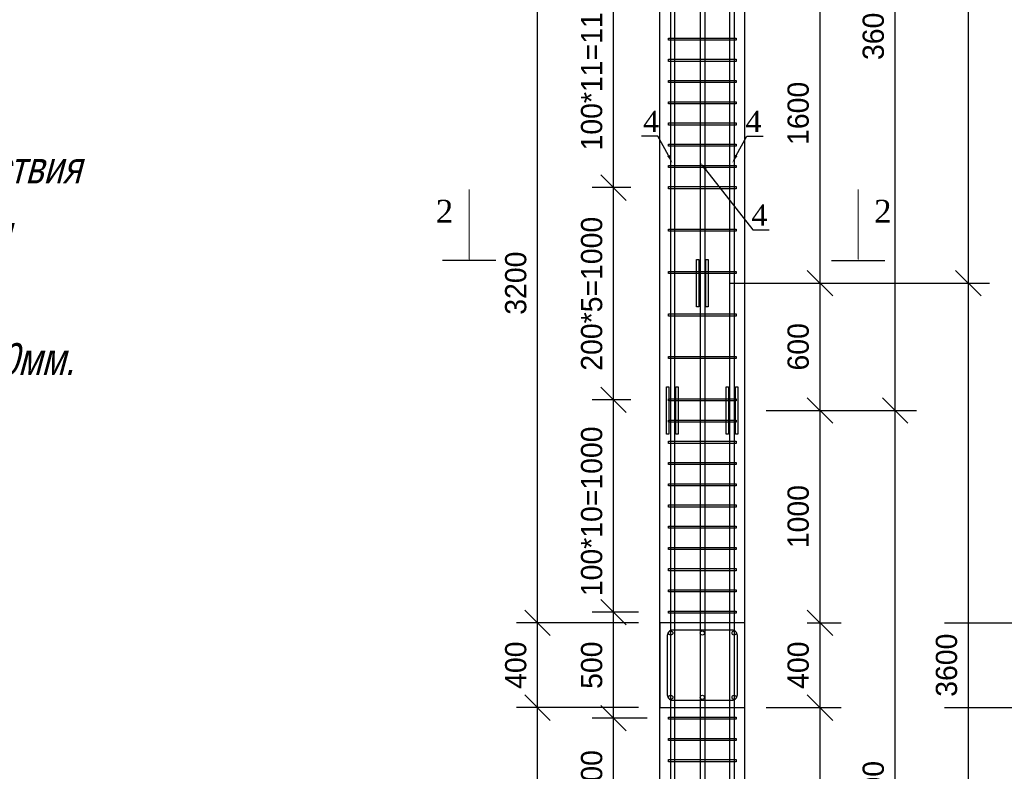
# Model space of a CAD drawing. Header units: millimetres. Extents: x -33345 to 4712671, y -3392 to 121473.
# Tile 486 of 656: x 2362936 to 2372208, y 63148 to 70231. Entities that reach past the tile are written whole.
import ezdxf
from ezdxf import colors
from ezdxf.entities.mleader import LeaderData, LeaderLine
from ezdxf.math import Vec2, Vec3

# ---------------------------------------------------------------- set-up
doc = ezdxf.new("R2010")
doc.units = ezdxf.units.MM
doc.layers.add('ACO-текст', color=7, linetype='Continuous', lineweight=20)
doc.styles.add('ISOCTEUR', font='isocpeui.ttf')
doc.styles.add('RUSS', font='RUSS.shx', dxfattribs={"width": 0.8, "oblique": 15, "height": 250})
doc.styles.add('SIMPLEX350', font='times.ttf', dxfattribs={"height": 350})
doc.styles.add('WMF-Times New Roman2', font='times.ttf')
doc.styles.add('X-U-RW-01$0$StyleROMANS', font='GOTHIC.TTF')
doc.dimstyles.new('ISO-100', dxfattribs={"dimtxt": 200, "dimasz": 120, "dimexe": 100, "dimexo": 100, "dimgap": 50, "dimtad": 1, "dimdec": 0, "dimtxsty": 'ISOCTEUR', "dimblk": 'OBLIQUE', "dimcen": 0, "dimdle": 100, "dimclrd": 256, "dimadec": 0, "dimazin": 0, "dimtfac": 1, "dimtdec": 0, "dimtmove": 0, "dimatfit": 3, "dimfxl": 1, "dimarcsym": 0})

# ---------------------------------------------------------------- blocks, each defined once
blk = doc.blocks.new('_Oblique')
at = {"color": 0, "linetype": 'ByBlock', "lineweight": -2}
blk.add_line((-0.5, -0.5), (0.5, 0.5), dxfattribs=at)
blk = doc.blocks.new('*D628')
at = {"lineweight": -2, "transparency": 16777216}
blk.add_line((2209158.6, 1411589.4), (2209158.6, 1412189.4), dxfattribs=at)
at = {"color": 0, "lineweight": -2, "transparency": 16777216}
for p, q in [((2209634.3, 1412089.4), (2209058.6, 1412089.4)), ((2209634.3, 1411689.4), (2209058.6, 1411689.4))]:
    blk.add_line(p, q, dxfattribs=at)
at = {"layer": 'Defpoints', "color": 0, "lineweight": 0, "transparency": 16777216}
for p in [(2209158.6, 1412089.4), (2209734.3, 1412089.4), (2209734.3, 1411689.4)]:
    blk.add_point(p, dxfattribs=at)
at = {"lineweight": -2, "transparency": 16777216, "xscale": 120, "yscale": 120, "zscale": 120}
for p, rotation in [((2209158.6, 1412089.4), 90), ((2209158.6, 1411689.4), 270)]:
    blk.add_blockref('_Oblique', p, dxfattribs=dict(at, rotation=rotation))
at = {"color": 0, "transparency": 16777216, "insert": (2209056.1, 1411889.4), "char_height": 100, "attachment_point": 5, "rotation": 90, "style": 'X-U-RW-01$0$StyleROMANS'}
blk.add_mtext('400', dxfattribs=at)
blk = doc.blocks.new('*D629')
at = {"lineweight": -2, "transparency": 16777216}
blk.add_line((2210488.5, 1411589.4), (2210488.5, 1412189.4), dxfattribs=at)
at = {"color": 0, "lineweight": -2, "transparency": 16777216}
for p, q in [((2210428.4, 1412089.4), (2210588.5, 1412089.4)), ((2210234.3, 1411689.4), (2210588.5, 1411689.4))]:
    blk.add_line(p, q, dxfattribs=at)
at = {"layer": 'Defpoints', "color": 0, "lineweight": 0, "transparency": 16777216}
for p in [(2210328.4, 1412089.4), (2210488.5, 1412089.4), (2210134.3, 1411689.4)]:
    blk.add_point(p, dxfattribs=at)
at = {"lineweight": -2, "transparency": 16777216, "xscale": 120, "yscale": 120, "zscale": 120}
for p, rotation in [((2210488.5, 1412089.4), 90), ((2210488.5, 1411689.4), 270)]:
    blk.add_blockref('_Oblique', p, dxfattribs=dict(at, rotation=rotation))
at = {"color": 0, "transparency": 16777216, "insert": (2210386, 1411889.4), "char_height": 100, "attachment_point": 5, "rotation": 90, "style": 'X-U-RW-01$0$StyleROMANS'}
blk.add_mtext('400', dxfattribs=at)
blk = doc.blocks.new('*D630')
at = {"lineweight": -2, "transparency": 16777216}
blk.add_line((2209516.1, 1411539.4), (2209516.1, 1412239.4), dxfattribs=at)
at = {"color": 0, "lineweight": -2, "transparency": 16777216}
for p, q in [((2209634.3, 1412139.4), (2209416.1, 1412139.4)), ((2209674.3, 1411639.4), (2209416.1, 1411639.4))]:
    blk.add_line(p, q, dxfattribs=at)
at = {"layer": 'Defpoints', "color": 0, "lineweight": 0, "transparency": 16777216}
for p in [(2209516.1, 1412139.4), (2209734.3, 1412139.4), (2209774.3, 1411639.4)]:
    blk.add_point(p, dxfattribs=at)
at = {"lineweight": -2, "transparency": 16777216, "xscale": 120, "yscale": 120, "zscale": 120}
for p, rotation in [((2209516.1, 1412139.4), 90), ((2209516.1, 1411639.4), 270)]:
    blk.add_blockref('_Oblique', p, dxfattribs=dict(at, rotation=rotation))
at = {"color": 0, "transparency": 16777216, "insert": (2209413.6, 1411889.4), "char_height": 100, "attachment_point": 5, "rotation": 90, "style": 'X-U-RW-01$0$StyleROMANS'}
blk.add_mtext('500', dxfattribs=at)
blk = doc.blocks.new('*D634')
at = {"lineweight": -2, "transparency": 16777216}
blk.add_line((2209158.6, 1411989.4), (2209158.6, 1415389.4), dxfattribs=at)
at = {"color": 0, "lineweight": -2, "transparency": 16777216}
for p, q in [((2209634.3, 1415289.4), (2209058.6, 1415289.4)), ((2209634.3, 1412089.4), (2209058.6, 1412089.4))]:
    blk.add_line(p, q, dxfattribs=at)
at = {"layer": 'Defpoints', "color": 0, "lineweight": 0, "transparency": 16777216}
for p in [(2209158.6, 1415289.4), (2209734.3, 1415289.4), (2209734.3, 1412089.4)]:
    blk.add_point(p, dxfattribs=at)
at = {"lineweight": -2, "transparency": 16777216, "xscale": 120, "yscale": 120, "zscale": 120}
for p, rotation in [((2209158.6, 1415289.4), 90), ((2209158.6, 1412089.4), 270)]:
    blk.add_blockref('_Oblique', p, dxfattribs=dict(at, rotation=rotation))
at = {"color": 0, "transparency": 16777216, "insert": (2209056.1, 1413689.4), "char_height": 100, "attachment_point": 5, "rotation": 90, "style": 'X-U-RW-01$0$StyleROMANS'}
blk.add_mtext('3200', dxfattribs=at)
blk = doc.blocks.new('*D635')
at = {"lineweight": -2, "transparency": 16777216}
blk.add_line((2210488.5, 1411989.4), (2210488.5, 1413189.4), dxfattribs=at)
at = {"color": 0, "lineweight": -2, "transparency": 16777216}
for p, q in [((2210234.3, 1413089.4), (2210588.5, 1413089.4)), ((2210428.4, 1412089.4), (2210588.5, 1412089.4))]:
    blk.add_line(p, q, dxfattribs=at)
at = {"layer": 'Defpoints', "color": 0, "lineweight": 0, "transparency": 16777216}
for p in [(2210134.3, 1413089.4), (2210488.5, 1413089.4), (2210328.4, 1412089.4)]:
    blk.add_point(p, dxfattribs=at)
at = {"lineweight": -2, "transparency": 16777216, "xscale": 120, "yscale": 120, "zscale": 120}
for p, rotation in [((2210488.5, 1413089.4), 90), ((2210488.5, 1412089.4), 270)]:
    blk.add_blockref('_Oblique', p, dxfattribs=dict(at, rotation=rotation))
at = {"color": 0, "transparency": 16777216, "insert": (2210386, 1412589.4), "char_height": 100, "attachment_point": 5, "rotation": 90, "style": 'X-U-RW-01$0$StyleROMANS'}
blk.add_mtext('1000', dxfattribs=at)
blk = doc.blocks.new('*D641')
at = {"lineweight": -2, "transparency": 16777216}
blk.add_line((2210488.5, 1413589.4), (2210488.5, 1415389.4), dxfattribs=at)
at = {"color": 0, "lineweight": -2, "transparency": 16777216}
for p, q in [((2210478.7, 1415289.4), (2210588.5, 1415289.4)), ((2210234.3, 1413689.4), (2210588.5, 1413689.4))]:
    blk.add_line(p, q, dxfattribs=at)
at = {"layer": 'Defpoints', "color": 0, "lineweight": 0, "transparency": 16777216}
for p in [(2210378.7, 1415289.4), (2210488.5, 1415289.4), (2210134.3, 1413689.4)]:
    blk.add_point(p, dxfattribs=at)
at = {"lineweight": -2, "transparency": 16777216, "xscale": 120, "yscale": 120, "zscale": 120}
for p, rotation in [((2210488.5, 1415289.4), 90), ((2210488.5, 1413689.4), 270)]:
    blk.add_blockref('_Oblique', p, dxfattribs=dict(at, rotation=rotation))
at = {"color": 0, "transparency": 16777216, "insert": (2210386, 1414489.4), "char_height": 100, "attachment_point": 5, "rotation": 90, "style": 'X-U-RW-01$0$StyleROMANS'}
blk.add_mtext('1600', dxfattribs=at)
blk = doc.blocks.new('*D607')
at = {"lineweight": -2, "transparency": 16777216}
blk.add_line((2210488.5, 1412989.4), (2210488.5, 1413789.4), dxfattribs=at)
at = {"color": 0, "lineweight": -2, "transparency": 16777216}
for p, q in [((2210234.3, 1413689.4), (2210588.5, 1413689.4)), ((2210234.3, 1413089.4), (2210588.5, 1413089.4))]:
    blk.add_line(p, q, dxfattribs=at)
at = {"layer": 'Defpoints', "color": 0, "lineweight": 0, "transparency": 16777216}
for p in [(2210134.3, 1413689.4), (2210488.5, 1413689.4), (2210134.3, 1413089.4)]:
    blk.add_point(p, dxfattribs=at)
at = {"lineweight": -2, "transparency": 16777216, "xscale": 120, "yscale": 120, "zscale": 120}
for p, rotation in [((2210488.5, 1413689.4), 90), ((2210488.5, 1413089.4), 270)]:
    blk.add_blockref('_Oblique', p, dxfattribs=dict(at, rotation=rotation))
at = {"color": 0, "transparency": 16777216, "insert": (2210386, 1413389.4), "char_height": 100, "attachment_point": 5, "rotation": 90, "style": 'X-U-RW-01$0$StyleROMANS'}
blk.add_mtext('600', dxfattribs=at)
blk = doc.blocks.new('*D620')
at = {"lineweight": -2, "transparency": 16777216}
blk.add_line((2210488.5, 1409989.4), (2210488.5, 1411789.3), dxfattribs=at)
at = {"color": 0, "lineweight": -2, "transparency": 16777216}
for p, q in [((2210396.5, 1411689.3), (2210588.5, 1411689.3)), ((2210234.3, 1410089.4), (2210588.5, 1410089.4))]:
    blk.add_line(p, q, dxfattribs=at)
at = {"layer": 'Defpoints', "color": 0, "lineweight": 0, "transparency": 16777216}
for p in [(2210296.5, 1411689.3), (2210488.5, 1411689.3), (2210134.3, 1410089.4)]:
    blk.add_point(p, dxfattribs=at)
at = {"lineweight": -2, "transparency": 16777216, "xscale": 120, "yscale": 120, "zscale": 120}
for p, rotation in [((2210488.5, 1411689.3), 90), ((2210488.5, 1410089.4), 270)]:
    blk.add_blockref('_Oblique', p, dxfattribs=dict(at, rotation=rotation))
at = {"color": 0, "transparency": 16777216, "insert": (2210386, 1410889.3), "char_height": 100, "attachment_point": 5, "rotation": 90, "style": 'X-U-RW-01$0$StyleROMANS'}
blk.add_mtext('1600', dxfattribs=at)
blk = doc.blocks.new('*D623')
at = {"lineweight": -2, "transparency": 16777216}
blk.add_line((2209158.6, 1408389.4), (2209158.6, 1411789.4), dxfattribs=at)
at = {"color": 0, "lineweight": -2, "transparency": 16777216}
for p, q in [((2209634.3, 1411689.4), (2209058.6, 1411689.4)), ((2209634.3, 1408489.4), (2209058.6, 1408489.4))]:
    blk.add_line(p, q, dxfattribs=at)
at = {"layer": 'Defpoints', "color": 0, "lineweight": 0, "transparency": 16777216}
for p in [(2209158.6, 1411689.4), (2209734.3, 1411689.4), (2209734.3, 1408489.4)]:
    blk.add_point(p, dxfattribs=at)
at = {"lineweight": -2, "transparency": 16777216, "xscale": 120, "yscale": 120, "zscale": 120}
for p, rotation in [((2209158.6, 1411689.4), 90), ((2209158.6, 1408489.4), 270)]:
    blk.add_blockref('_Oblique', p, dxfattribs=dict(at, rotation=rotation))
at = {"color": 0, "transparency": 16777216, "insert": (2209056.1, 1410089.4), "char_height": 100, "attachment_point": 5, "rotation": 90, "style": 'X-U-RW-01$0$StyleROMANS'}
blk.add_mtext('3200', dxfattribs=at)
blk = doc.blocks.new('*D646')
at = {"lineweight": -2, "transparency": 16777216}
blk.add_line((2209516.1, 1412039.4), (2209516.1, 1413239.4), dxfattribs=at)
at = {"color": 0, "lineweight": -2, "transparency": 16777216}
for p, q in [((2209597.9, 1413139.4), (2209416.1, 1413139.4)), ((2209634.3, 1412139.4), (2209416.1, 1412139.4))]:
    blk.add_line(p, q, dxfattribs=at)
at = {"layer": 'Defpoints', "color": 0, "lineweight": 0, "transparency": 16777216}
for p in [(2209516.1, 1413139.4), (2209697.9, 1413139.4), (2209734.3, 1412139.4)]:
    blk.add_point(p, dxfattribs=at)
at = {"lineweight": -2, "transparency": 16777216, "xscale": 120, "yscale": 120, "zscale": 120}
for p, rotation in [((2209516.1, 1413139.4), 90), ((2209516.1, 1412139.4), 270)]:
    blk.add_blockref('_Oblique', p, dxfattribs=dict(at, rotation=rotation))
at = {"color": 0, "transparency": 16777216, "insert": (2209413.6, 1412614.4), "char_height": 100, "attachment_point": 5, "rotation": 90, "style": 'X-U-RW-01$0$StyleROMANS'}
blk.add_mtext('100*10=1000', dxfattribs=at)
blk = doc.blocks.new('*D647')
at = {"lineweight": -2, "transparency": 16777216}
blk.add_line((2209516.1, 1413039.4), (2209516.1, 1414239.4), dxfattribs=at)
at = {"color": 0, "lineweight": -2, "transparency": 16777216}
for p, q in [((2209597.9, 1414139.4), (2209416.1, 1414139.4)), ((2209597.9, 1413139.4), (2209416.1, 1413139.4))]:
    blk.add_line(p, q, dxfattribs=at)
at = {"layer": 'Defpoints', "color": 0, "lineweight": 0, "transparency": 16777216}
for p in [(2209516.1, 1414139.4), (2209697.9, 1414139.4), (2209697.9, 1413139.4)]:
    blk.add_point(p, dxfattribs=at)
at = {"lineweight": -2, "transparency": 16777216, "xscale": 120, "yscale": 120, "zscale": 120}
for p, rotation in [((2209516.1, 1414139.4), 90), ((2209516.1, 1413139.4), 270)]:
    blk.add_blockref('_Oblique', p, dxfattribs=dict(at, rotation=rotation))
at = {"color": 0, "transparency": 16777216, "insert": (2209413.6, 1413639.4), "char_height": 100, "attachment_point": 5, "rotation": 90, "style": 'X-U-RW-01$0$StyleROMANS'}
blk.add_mtext('200*5=1000', dxfattribs=at)
blk = doc.blocks.new('*D648')
at = {"lineweight": -2, "transparency": 16777216}
blk.add_line((2209516.1, 1414039.4), (2209516.1, 1415339.4), dxfattribs=at)
at = {"color": 0, "lineweight": -2, "transparency": 16777216}
for p, q in [((2209589.4, 1415239.4), (2209416.1, 1415239.4)), ((2209597.9, 1414139.4), (2209416.1, 1414139.4))]:
    blk.add_line(p, q, dxfattribs=at)
at = {"layer": 'Defpoints', "color": 0, "lineweight": 0, "transparency": 16777216}
for p in [(2209516.1, 1415239.4), (2209689.4, 1415239.4), (2209697.9, 1414139.4)]:
    blk.add_point(p, dxfattribs=at)
at = {"lineweight": -2, "transparency": 16777216, "xscale": 120, "yscale": 120, "zscale": 120}
for p, rotation in [((2209516.1, 1415239.4), 90), ((2209516.1, 1414139.4), 270)]:
    blk.add_blockref('_Oblique', p, dxfattribs=dict(at, rotation=rotation))
at = {"color": 0, "transparency": 16777216, "insert": (2209413.6, 1414714.4), "char_height": 100, "attachment_point": 5, "rotation": 90, "style": 'X-U-RW-01$0$StyleROMANS'}
blk.add_mtext('100*11=1100', dxfattribs=at)
blk = doc.blocks.new('*D653')
at = {"lineweight": -2, "transparency": 16777216}
blk.add_line((2209516.1, 1410439.5), (2209516.1, 1411739.4), dxfattribs=at)
at = {"color": 0, "lineweight": -2, "transparency": 16777216}
for p, q in [((2209634.3, 1411639.4), (2209416.1, 1411639.4)), ((2209674.3, 1410539.5), (2209416.1, 1410539.5))]:
    blk.add_line(p, q, dxfattribs=at)
at = {"layer": 'Defpoints', "color": 0, "lineweight": 0, "transparency": 16777216}
for p in [(2209516.1, 1411639.4), (2209734.3, 1411639.4), (2209774.3, 1410539.5)]:
    blk.add_point(p, dxfattribs=at)
at = {"lineweight": -2, "transparency": 16777216, "xscale": 120, "yscale": 120, "zscale": 120}
for p, rotation in [((2209516.1, 1411639.4), 90), ((2209516.1, 1410539.5), 270)]:
    blk.add_blockref('_Oblique', p, dxfattribs=dict(at, rotation=rotation))
at = {"color": 0, "transparency": 16777216, "insert": (2209413.6, 1411089.5), "char_height": 100, "attachment_point": 5, "rotation": 90, "style": 'X-U-RW-01$0$StyleROMANS'}
blk.add_mtext('11*100=1100', dxfattribs=at)
blk = doc.blocks.new('*D593')
at = {"lineweight": -2, "transparency": 16777216}
blk.add_line((2210842.3, 1409389.4), (2210842.3, 1413189.4), dxfattribs=at)
at = {"color": 0, "lineweight": -2, "transparency": 16777216}
for p, q in [((2210386.8, 1413089.4), (2210942.3, 1413089.4)), ((2210634.3, 1409489.4), (2210942.3, 1409489.4))]:
    blk.add_line(p, q, dxfattribs=at)
at = {"layer": 'Defpoints', "color": 0, "lineweight": 0, "transparency": 16777216}
for p in [(2210286.8, 1413089.4), (2210842.3, 1413089.4), (2210534.3, 1409489.4)]:
    blk.add_point(p, dxfattribs=at)
at = {"lineweight": -2, "transparency": 16777216, "xscale": 120, "yscale": 120, "zscale": 120}
for p, rotation in [((2210842.3, 1413089.4), 90), ((2210842.3, 1409489.4), 270)]:
    blk.add_blockref('_Oblique', p, dxfattribs=dict(at, rotation=rotation))
at = {"color": 0, "transparency": 16777216, "insert": (2210739.7, 1411289.4), "char_height": 100, "attachment_point": 5, "rotation": 90, "style": 'X-U-RW-01$0$StyleROMANS'}
blk.add_mtext('3600', dxfattribs=at)
blk = doc.blocks.new('*D594')
at = {"lineweight": -2, "transparency": 16777216}
blk.add_line((2211186.8, 1409989.4), (2211186.8, 1413789.4), dxfattribs=at)
at = {"color": 0, "lineweight": -2, "transparency": 16777216}
for p, q in [((2210062.2, 1413689.4), (2211286.8, 1413689.4)), ((2210978.9, 1410089.4), (2211286.8, 1410089.4))]:
    blk.add_line(p, q, dxfattribs=at)
at = {"layer": 'Defpoints', "color": 0, "lineweight": 0, "transparency": 16777216}
for p in [(2209962.2, 1413689.4), (2211186.8, 1413689.4), (2210878.9, 1410089.4)]:
    blk.add_point(p, dxfattribs=at)
at = {"lineweight": -2, "transparency": 16777216, "xscale": 120, "yscale": 120, "zscale": 120}
for p, rotation in [((2211186.8, 1413689.4), 90), ((2211186.8, 1410089.4), 270)]:
    blk.add_blockref('_Oblique', p, dxfattribs=dict(at, rotation=rotation))
at = {"color": 0, "transparency": 16777216, "insert": (2211084.3, 1411889.4), "char_height": 100, "attachment_point": 5, "rotation": 90, "style": 'X-U-RW-01$0$StyleROMANS'}
blk.add_mtext('3600', dxfattribs=at)
blk = doc.blocks.new('*D595')
at = {"lineweight": -2, "transparency": 16777216}
blk.add_line((2210842.3, 1412989.4), (2210842.3, 1416789.4), dxfattribs=at)
at = {"color": 0, "lineweight": -2, "transparency": 16777216}
for p, q in [((2210386.8, 1416689.4), (2210942.3, 1416689.4)), ((2210634.3, 1413089.4), (2210942.3, 1413089.4))]:
    blk.add_line(p, q, dxfattribs=at)
at = {"layer": 'Defpoints', "color": 0, "lineweight": 0, "transparency": 16777216}
for p in [(2210286.8, 1416689.4), (2210842.3, 1416689.4), (2210534.3, 1413089.4)]:
    blk.add_point(p, dxfattribs=at)
at = {"lineweight": -2, "transparency": 16777216, "xscale": 120, "yscale": 120, "zscale": 120}
for p, rotation in [((2210842.3, 1416689.4), 90), ((2210842.3, 1413089.4), 270)]:
    blk.add_blockref('_Oblique', p, dxfattribs=dict(at, rotation=rotation))
at = {"color": 0, "transparency": 16777216, "insert": (2210739.7, 1414889.4), "char_height": 100, "attachment_point": 5, "rotation": 90, "style": 'X-U-RW-01$0$StyleROMANS'}
blk.add_mtext('3600', dxfattribs=at)
blk = doc.blocks.new('*D596')
at = {"lineweight": -2, "transparency": 16777216}
blk.add_line((2211186.8, 1413589.4), (2211186.8, 1417389.4), dxfattribs=at)
at = {"color": 0, "lineweight": -2, "transparency": 16777216}
for p, q in [((2210062.2, 1417289.4), (2211286.8, 1417289.4)), ((2210978.9, 1413689.4), (2211286.8, 1413689.4))]:
    blk.add_line(p, q, dxfattribs=at)
at = {"layer": 'Defpoints', "color": 0, "lineweight": 0, "transparency": 16777216}
for p in [(2209962.2, 1417289.4), (2211186.8, 1417289.4), (2210878.9, 1413689.4)]:
    blk.add_point(p, dxfattribs=at)
at = {"lineweight": -2, "transparency": 16777216, "xscale": 120, "yscale": 120, "zscale": 120}
for p, rotation in [((2211186.8, 1417289.4), 90), ((2211186.8, 1413689.4), 270)]:
    blk.add_blockref('_Oblique', p, dxfattribs=dict(at, rotation=rotation))
at = {"color": 0, "transparency": 16777216, "insert": (2211084.3, 1415489.4), "char_height": 100, "attachment_point": 5, "rotation": 90, "style": 'X-U-RW-01$0$StyleROMANS'}
blk.add_mtext('3600', dxfattribs=at)
blk = doc.blocks.new('пкпп')
at = {"color": 106}
for p, q in [((2209734.3, 1403729.7), (2209734.3, 1427189.4)), ((2210134.3, 1403729.7), (2210134.3, 1427189.4))]:
    blk.add_line(p, q, dxfattribs=at)
at = {"color": 106, "lineweight": 30}
for p, q in [((2208961.6, 1413796.8), (2208711.6, 1413796.8)), ((2210543, 1413796.8), (2210793, 1413796.8))]:
    blk.add_line(p, q, dxfattribs=at)
for points in [[(2209784.3, 1429269.4), (2209784.3, 1403229.7), (2209369.2, 1403229.7), (2209420.8, 1403209.7), (2209784.3, 1403209.7, 0.414214), (2209804.3, 1403229.7), (2209804.3, 1429269.4)], [(2210084.3, 1429269.4), (2210084.3, 1403229.7), (2210499.5, 1403229.7), (2210447.8, 1403209.7), (2210084.3, 1403209.7, -0.414214), (2210064.3, 1403229.7), (2210064.3, 1429269.4)]]:
    blk.add_lwpolyline(points, format="xyb")
for points in [[(2209925.6, 1403209.7), (2209925.6, 1420289.4)], [(2209945.6, 1420289.4), (2209945.6, 1403209.7)]]:
    blk.add_lwpolyline(points)
for points in [[(2209774.3, 1414844.4), (2210094.3, 1414844.4), (2210094.3, 1414834.4), (2209774.3, 1414834.4)], [(2209774.3, 1414744.4), (2210094.3, 1414744.4), (2210094.3, 1414734.4), (2209774.3, 1414734.4)], [(2209774.3, 1414644.4), (2210094.3, 1414644.4), (2210094.3, 1414634.4), (2209774.3, 1414634.4)], [(2209774.3, 1414544.4), (2210094.3, 1414544.4), (2210094.3, 1414534.4), (2209774.3, 1414534.4)], [(2209774.3, 1414444.4), (2210094.3, 1414444.4), (2210094.3, 1414434.4), (2209774.3, 1414434.4)], [(2209774.3, 1414344.4), (2210094.3, 1414344.4), (2210094.3, 1414334.4), (2209774.3, 1414334.4)], [(2209774.3, 1414244.4), (2210094.3, 1414244.4), (2210094.3, 1414234.4), (2209774.3, 1414234.4)], [(2209774.3, 1414144.4), (2210094.3, 1414144.4), (2210094.3, 1414134.4), (2209774.3, 1414134.4)], [(2209774.3, 1413944.4), (2210094.3, 1413944.4), (2210094.3, 1413934.4), (2209774.3, 1413934.4)], [(2209774.3, 1413744.4), (2210094.3, 1413744.4), (2210094.3, 1413734.4), (2209774.3, 1413734.4)], [(2209774.3, 1413544.4), (2210094.3, 1413544.4), (2210094.3, 1413534.4), (2209774.3, 1413534.4)], [(2209774.3, 1413344.4), (2210094.3, 1413344.4), (2210094.3, 1413334.4), (2209774.3, 1413334.4)], [(2209774.3, 1413144.4), (2210094.3, 1413144.4), (2210094.3, 1413134.4), (2209774.3, 1413134.4)], [(2209774.3, 1413044.4), (2210094.3, 1413044.4), (2210094.3, 1413034.4), (2209774.3, 1413034.4)], [(2209774.3, 1412944.4), (2210094.3, 1412944.4), (2210094.3, 1412934.4), (2209774.3, 1412934.4)], [(2209774.3, 1412844.4), (2210094.3, 1412844.4), (2210094.3, 1412834.4), (2209774.3, 1412834.4)], [(2209774.3, 1412744.4), (2210094.3, 1412744.4), (2210094.3, 1412734.4), (2209774.3, 1412734.4)], [(2209774.3, 1412644.4), (2210094.3, 1412644.4), (2210094.3, 1412634.4), (2209774.3, 1412634.4)], [(2209774.3, 1412544.4), (2210094.3, 1412544.4), (2210094.3, 1412534.4), (2209774.3, 1412534.4)], [(2209774.3, 1412444.4), (2210094.3, 1412444.4), (2210094.3, 1412434.4), (2209774.3, 1412434.4)], [(2209774.3, 1412344.4), (2210094.3, 1412344.4), (2210094.3, 1412334.4), (2209774.3, 1412334.4)], [(2209774.3, 1412244.4), (2210094.3, 1412244.4), (2210094.3, 1412234.4), (2209774.3, 1412234.4)], [(2209774.3, 1412144.4), (2210094.3, 1412144.4), (2210094.3, 1412134.4), (2209774.3, 1412134.4)], [(2209774.3, 1411644.4), (2210094.3, 1411644.4), (2210094.3, 1411634.4), (2209774.3, 1411634.4)], [(2209774.3, 1411544.4), (2210094.3, 1411544.4), (2210094.3, 1411534.4), (2209774.3, 1411534.4)], [(2209774.3, 1411444.4), (2210094.3, 1411444.4), (2210094.3, 1411434.4), (2209774.3, 1411434.4)]]:
    blk.add_lwpolyline(points, close=True)
at = {"color": 106}
for points in [[(2208836.6, 1413796.8, 0, 81, 0), (2208836.6, 1413906.8, 5.4, 5.4, 0), (2208836.6, 1414131.1, 5.4, 5.4, 0)], [(2210668, 1413796.8, 0, 81, 0), (2210668, 1413906.8, 5.4, 5.4, 0), (2210668, 1414131.1, 5.4, 5.4, 0)]]:
    blk.add_lwpolyline(points, format="xyseb", dxfattribs=at)
at = {"color": 106, "lineweight": 30}
for points in [[(2209907.3, 1413801.4), (2209918.3, 1413801.4), (2209918.3, 1413577.4), (2209907.3, 1413577.4)], [(2209951.2, 1413801.4), (2209962.2, 1413801.4), (2209962.2, 1413577.4), (2209951.2, 1413577.4)], [(2209765.8, 1413201.4), (2209776.9, 1413201.4), (2209776.9, 1412977.4), (2209765.8, 1412977.4)], [(2209809.7, 1413201.4), (2209820.7, 1413201.4), (2209820.7, 1412977.4), (2209809.7, 1412977.4)], [(2210045.8, 1413201.4), (2210056.9, 1413201.4), (2210056.9, 1412977.4), (2210045.8, 1412977.4)], [(2210089.7, 1413201.4), (2210100.7, 1413201.4), (2210100.7, 1412977.4), (2210089.7, 1412977.4)], [(2210134.3, 1412089.4), (2209734.3, 1412089.4), (2209734.3, 1411689.4), (2210134.3, 1411689.4)]]:
    blk.add_lwpolyline(points, close=True, dxfattribs=at)
for points in [[(2211074.2, 1412089.4), (2211794.2, 1412089.4)], [(2211074.2, 1411689.4), (2211794.2, 1411689.4)]]:
    blk.add_lwpolyline(points, dxfattribs=at)
at = {"color": 222, "true_color": 0xde218f}
blk.add_lwpolyline([(2210099.3, 1412029.4, 0.414214), (2210074.3, 1412054.4), (2209794.3, 1412054.4, 0.414214), (2209769.3, 1412029.4), (2209769.3, 1411749.4, 0.414214), (2209794.3, 1411724.4), (2210074.3, 1411724.4, 0.414214), (2210099.3, 1411749.4)], format="xyb", close=True, dxfattribs=at)
at = {"color": 106, "lineweight": 30}
for centre in [(2209785.5, 1412041), (2209934.3, 1412041), (2210084, 1412041), (2209785.5, 1411737.8), (2209934.3, 1411737.8), (2210084, 1411737.8)]:
    blk.add_circle(centre, 10, dxfattribs=at)
at = {"color": 106, "char_height": 108, "attachment_point": 5, "style": 'WMF-Times New Roman2'}
for insert in [(2208720.4, 1414028), (2210784.3, 1414028)]:
    blk.add_mtext('2', dxfattribs=dict(at, insert=insert))
at = {"color": 106}
for base, p1, p2, picture, middle in [((2211186.8, 1417289.4), (2210878.9, 1413689.4), (2209962.2, 1417289.4), '*D596', (2211084.3, 1415489.4)), ((2210842.3, 1416689.4), (2210534.3, 1413089.4), (2210286.8, 1416689.4), '*D595', (2210739.7, 1414889.4)), ((2209158.6, 1415289.4), (2209734.3, 1412089.4), (2209734.3, 1415289.4), '*D634', (2209056.1, 1413689.4)), ((2210488.5, 1415289.4), (2210134.3, 1413689.4), (2210378.7, 1415289.4), '*D641', (2210386, 1414489.4)), ((2211186.8, 1413689.4), (2210878.9, 1410089.4), (2209962.2, 1413689.4), '*D594', (2211084.3, 1411889.4)), ((2210488.5, 1413689.4), (2210134.3, 1413089.4), (2210134.3, 1413689.4), '*D607', (2210386, 1413389.4)), ((2210488.5, 1413089.4), (2210328.4, 1412089.4), (2210134.3, 1413089.4), '*D635', (2210386, 1412589.4)), ((2210842.3, 1413089.4), (2210534.3, 1409489.4), (2210286.8, 1413089.4), '*D593', (2210739.7, 1411289.4)), ((2209516.1, 1412139.4), (2209774.3, 1411639.4), (2209734.3, 1412139.4), '*D630', (2209413.6, 1411889.4)), ((2209158.6, 1412089.4), (2209734.3, 1411689.4), (2209734.3, 1412089.4), '*D628', (2209056.1, 1411889.4)), ((2210488.5, 1412089.4), (2210134.3, 1411689.4), (2210328.4, 1412089.4), '*D629', (2210386, 1411889.4)), ((2209158.6, 1411689.4), (2209734.3, 1408489.4), (2209734.3, 1411689.4), '*D623', (2209056.1, 1410089.4))]:
    dim = blk.add_linear_dim(base=base, p1=p1, p2=p2, angle=90, dimstyle='ISO-100', override={"dimtxt": 100, "dimtxsty": 'X-U-RW-01$0$StyleROMANS', "dimtmove": 1}, dxfattribs=at)
    dim.commit()
    dim.dimension.update_dxf_attribs({"geometry": picture, "text_midpoint": middle})
for base, p1, p2, text, override, picture, middle in [((2209516.1, 1415239.4), (2209697.9, 1414139.4), (2209689.4, 1415239.4), '100*11=<>', {"dimtxt": 100, "dimtxsty": 'X-U-RW-01$0$StyleROMANS', "dimtmove": 1}, '*D648', (2209516.1, 1414714.4)), ((2209516.1, 1413139.4), (2209734.3, 1412139.4), (2209697.9, 1413139.4), '100*10=<>', {"dimtxt": 100, "dimtxsty": 'X-U-RW-01$0$StyleROMANS'}, '*D646', (2209516.1, 1412614.4))]:
    dim = blk.add_linear_dim(base=base, p1=p1, p2=p2, angle=90, text=text, dimstyle='ISO-100', override=override, dxfattribs=at)
    dim.commit()
    dim.dimension.update_dxf_attribs({"geometry": picture, "text_midpoint": middle, "dimtype": 128})
for base, p1, p2, text, picture, middle in [((2209516.1, 1414139.4), (2209697.9, 1413139.4), (2209697.9, 1414139.4), '200*5=<>', '*D647', (2209413.6, 1413639.4)), ((2209516.1, 1411639.4), (2209774.3, 1410539.5), (2209734.3, 1411639.4), '11*100=<>', '*D653', (2209413.6, 1411089.5))]:
    dim = blk.add_linear_dim(base=base, p1=p1, p2=p2, angle=90, text=text, dimstyle='ISO-100', override={"dimtxt": 100, "dimtxsty": 'X-U-RW-01$0$StyleROMANS', "dimtmove": 1}, dxfattribs=at)
    dim.commit()
    dim.dimension.update_dxf_attribs({"geometry": picture, "text_midpoint": middle})
dim = blk.add_linear_dim(base=(2210488.5, 1411689.3), p1=(2210134.3, 1410089.4), p2=(2210296.5, 1411689.3), angle=90, dimstyle='ISO-100', override={"dimtxt": 100, "dimtxsty": 'X-U-RW-01$0$StyleROMANS'})
dim.commit()
dim.dimension.update_dxf_attribs({"geometry": '*D620', "text_midpoint": (2210386, 1410889.3)})
at = {"color": 106, "lineweight": 30}
ml = blk.add_multileader_mtext('Standard', dxfattribs=at)
ml.set_content('4', color=106, style='SIMPLEX350')
ml.set_leader_properties()
ml.build(insert=Vec2(0, 0))
ml.multileader.update_dxf_attribs({"text_left_attachment_type": 6, "text_right_attachment_type": 6, "dogleg_length": 0.141, "arrow_head_size": 39.3})
ctx = ml.context
ctx.base_point, ctx.char_height, ctx.arrow_head_size, ctx.landing_gap_size, ctx.plane_origin = Vec3(2209656.9, 1414381.7), 100, 39.3, 0.785, Vec3(2207932, 1408853.9)
ctx.left_attachment, ctx.right_attachment, ctx.text_align_type = 6, 6, 1
notes = []
notes.append((ctx, [(1, (1, 1, 0), (2209725.1, 1414381.7), (-1, 0), 0.141, [(1, [(2209793.1, 1414256.1)], 0, [])])]))
ctx.mtext.insert, ctx.mtext.alignment, ctx.mtext.flow_direction = Vec3(2209693.3, 1414501.7), 2, 5
ml = blk.add_multileader_mtext('Standard', dxfattribs=at)
ml.set_content('4', color=106, style='SIMPLEX350')
ml.set_leader_properties()
ml.build(insert=Vec2(0, 0))
ml.multileader.update_dxf_attribs({"text_left_attachment_type": 6, "text_right_attachment_type": 6, "dogleg_length": 0.36, "arrow_head_size": 39.3})
ctx = ml.context
ctx.base_point, ctx.char_height, ctx.arrow_head_size, ctx.landing_gap_size, ctx.plane_origin = Vec3(2210143.7, 1414381.7), 100, 39.3, 0.785, Vec3(2211936.6, 1408853.9)
ctx.left_attachment, ctx.right_attachment, ctx.text_align_type = 6, 6, 1
notes.append((ctx, [(1, (1, 1, 0), (2210143.5, 1414381.7), (1, 0), 0.141, [(1, [(2210075.5, 1414256.1)], 0, [])])]))
ctx.mtext.insert, ctx.mtext.alignment, ctx.mtext.flow_direction = Vec3(2210175.3, 1414501.7), 2, 5
ml = blk.add_multileader_mtext('Standard', dxfattribs=at)
ml.set_content('4', color=106, style='SIMPLEX350')
ml.set_leader_properties()
ml.build(insert=Vec2(0, 0))
ml.multileader.update_dxf_attribs({"text_left_attachment_type": 6, "text_right_attachment_type": 6, "dogleg_length": 0.36, "arrow_head_size": 39.3})
ctx = ml.context
ctx.base_point, ctx.char_height, ctx.arrow_head_size, ctx.landing_gap_size, ctx.plane_origin = Vec3(2210171.8, 1413940.7), 100, 39.3, 0.785, Vec3(2211786.7, 1408853.9)
ctx.left_attachment, ctx.right_attachment, ctx.text_align_type = 6, 6, 1
notes.append((ctx, [(1, (1, 1, 0), (2210171.6, 1413940.7), (1, 0), 0.141, [(1, [(2209925.6, 1414256.1)], 0, [])])]))
ctx.mtext.insert, ctx.mtext.alignment, ctx.mtext.flow_direction = Vec3(2210203.4, 1414060.7), 2, 5
for ctx, leaders in notes:
    for number, flags, end, landing, length, lines in leaders:
        leader = LeaderData()
        leader.index, (leader.has_last_leader_line, leader.has_dogleg_vector, leader.attachment_direction) = number, flags
        leader.last_leader_point, leader.dogleg_vector, leader.dogleg_length = Vec3(end), Vec3(landing), length
        for number, points, colour, breaks in lines:
            line = LeaderLine()
            line.index, line.vertices, line.color, line.breaks = number, Vec3.list(points), colors.encode_raw_color(colour), breaks
            leader.lines.append(line)
        ctx.leaders.append(leader)

msp = doc.modelspace()

# ---------------------------------------------------------------- block references
at = {"color": 6, "lineweight": 30, "xscale": 2, "yscale": 2, "zscale": 2}
msp.add_blockref('пкпп', (-2050504.05, -2759630.453), dxfattribs=at)

# ---------------------------------------------------------------- texts
at = {"layer": 'ACO-текст', "char_height": 300, "width": 18353.93755, "attachment_point": 1, "line_spacing_factor": 1.2, "style": 'RUSS'}
for insert in [(2219467.004, 70189.721, 1359241.5), (2303467.004, 70189.721, 1359241.5), (2345467.004, 70189.721, 1359241.5)]:
    msp.add_mtext('\\A1;\\pi-600,l600,t600;1.^IОбщие указания см. на л. КЖ-\\P2.^ICтыки рабочей арматуры должны быть выполнены согласно "Детали А" (сварное соединение {\\A0;L\\H0.7x;\\S^ н;}=dх10х1.3), где d-диаметр рабочей арматуры колонны. Для d=28А400, {\\A0;L\\H0.7x;\\S^ н;}=364мм. Стыки необходимо размещать вне зоны действия максимальных усилий, согласно (КМК 2.01.03-96). Допускается двусторонние швы длиной 4хd{\\H0.7x;\\S^ н;} для соединения арматуры классов А240, А300, А400.\\P3.^IСоединения пересечений стержней арматуры выполнять вязаными стальной отожженной проволокой d=0.8-1.0мм. Применение ручной электродуговой сварки не допускается! \\P{\\A0;4.^IОпалубку колонн снимать после набора прочности бетона не менее \\fISOCPEUR|b0|i1|c238|p34;70%\\fISOCPEUR|b0|i1|c204|p34;.\\P}5.^IКолонны замаркированы на л. КЖ-__\\P6.^IЗакладные детали МН1 учтены в расходе на л. КЖ-__  Ориентацию закладных деталей уточнять по месту - располагать только со стороны примыкания кирпичных стен.', dxfattribs=dict(at, insert=insert))
at = {"layer": 'ACO-текст', "char_height": 270, "width": 5714.87896, "attachment_point": 1, "style": 'RUSS'}
for insert in [(2252106.324, 65479.248, 1359241.5), (2294106.324, 65479.248, 1359241.5), (2336106.324, 65479.248, 1359241.5)]:
    msp.add_mtext('\\pi603.34;Размеры хомутов даны по \\P\\pi1278.9;внутренним граням', dxfattribs=dict(at, insert=insert))

doc.saveas('drawing.dxf')
